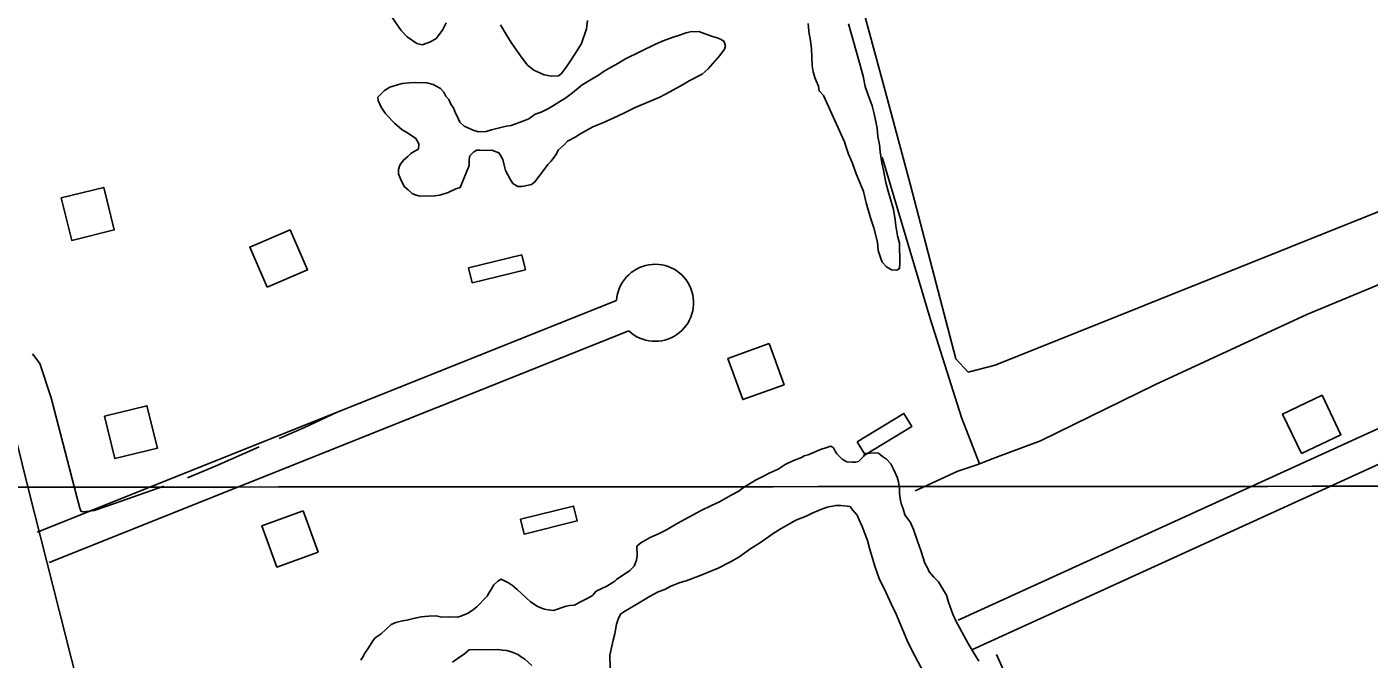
# Model space of a CAD drawing. Extents: x 3297753 to 3335611, y 652252 to 677623.
# Drawn here: x 3302658 to 3303884, y 672628 to 673205 of the extents above; entities that cross this region are included whole.
import ezdxf

# ---------------------------------------------------------------- set-up
doc = ezdxf.new("R2010")
doc.units = 0
for name, color, linetype in [('V-BLDG-OTLN', 7, 'Continuous'), ('V-DTCH-CNTR', 7, 'Continuous'), ('V-GRID-MAJR', 7, 'Continuous'), ('V-ROAD-CNTR', 7, 'Continuous'), ('V-SITE-VEGE', 7, 'Continuous'), ('V-TOPO-SHOR', 7, 'Continuous')]:
    doc.layers.add(name, color=color, linetype=linetype)

msp = doc.modelspace()

# ---------------------------------------------------------------- linework, layer by layer
at = {"layer": 'V-BLDG-OTLN'}
for points in [[(3302689.6, 673049), (3302699.2, 673010.1), (3302738, 673019.7), (3302728.5, 673058.5)], [(3302877.7, 672967.3), (3302914.5, 672983.1), (3302898.6, 673019.8), (3302861.9, 673004)], [(3303113.6, 672983.2), (3303065, 672971.4), (3303061.7, 672985), (3303110.3, 672996.8)], [(3303336.2, 672915.9), (3303298.6, 672902.3), (3303312.2, 672864.7), (3303349.9, 672878.3)], [(3303822.5, 672815.3), (3303858.6, 672832.5), (3303841.4, 672868.6), (3303805.3, 672851.4)], [(3302729.1, 672849.5), (3302738.6, 672810.7), (3302777.5, 672820.2), (3302767.9, 672859.1)], [(3303416.8, 672826.1), (3303459.4, 672852.1), (3303466.7, 672840.1), (3303424, 672814.1)], [(3302910.5, 672763), (3302872.9, 672749.4), (3302886.6, 672711.7), (3302924.2, 672725.4)], [(3303109.1, 672755.3), (3303157.6, 672767.4), (3303161, 672753.8), (3303112.5, 672741.8)]]:
    msp.add_lwpolyline(points, close=True, dxfattribs=at)
at = {"layer": 'V-DTCH-CNTR'}
for points in [[(3303465.5, 673060.6), (3303442.2, 673146.6), (3303409.1, 673269.5), (3303368.2, 673408.4), (3303367.6, 673419), (3303369.7, 673431.1), (3303375.6, 673441.4), (3303428.3, 673467.8), (3303555.6, 673514.1), (3303760.1, 673589.5), (3303800.3, 673604.7), (3303812.4, 673607.3), (3303823.1, 673605.5), (3303832.8, 673600.5), (3303842.8, 673584.8), (3303884.5, 673502.9), (3303929.1, 673401.8)], [(3303949.7, 673059), (3303542.7, 672896), (3303518.2, 672889.8), (3303506.9, 672901.8), (3303465.5, 673060.6)]]:
    msp.add_lwpolyline(points, dxfattribs=at)
at = {"layer": 'V-GRID-MAJR'}
msp.add_spline([(3301861.4, 672784.2), (3307118.4, 672787.6), (3312375.4, 672791.8), (3317632.5, 672796.8), (3322889.5, 672802.5), (3328146.5, 672809), (3333403.5, 672816.3)], degree=3, dxfattribs=at)
at = {"layer": 'V-ROAD-CNTR'}
for points in [[(3303107, 671007.8), (3302817.6, 672159), (3302659.4, 672783.7), (3302407.6, 673804.4), (3302220.1, 674556.3), (3302197.1, 674662.2)], [(3304436.8, 673080.5), (3304388.3, 673064.3), (3303509.1, 672663.3)], [(3304376.6, 673026), (3303521.6, 672636)], [(3302667.5, 672743.6), (3303197, 672955.2)], [(3302678.7, 672715.8), (3303208.1, 672927.4)]]:
    msp.add_lwpolyline(points, dxfattribs=at)
msp.add_arc((3303232.1, 672953.1), 35.2, 226.9997, 176.5705, dxfattribs=at)
at = {"layer": 'V-SITE-VEGE'}
for points in [[(3303041.3, 673209), (3303038, 673202.3), (3303032, 673194.6), (3303026.8, 673191.4), (3303019.4, 673188.9), (3303014.5, 673190.1), (3303005.5, 673196), (3303000.1, 673202), (3302991.3, 673214.6)], [(3303170.5, 673211), (3303169.4, 673203.5), (3303164.9, 673190.1), (3303159.5, 673181.2), (3303153.1, 673171.3), (3303149.3, 673166.3), (3303146.3, 673162.2), (3303143.8, 673160.4), (3303137.6, 673160.2), (3303130.9, 673161.4), (3303121.5, 673165.5), (3303115.7, 673170.2), (3303109.7, 673177.9), (3303100.5, 673190.9), (3303096.8, 673197.4), (3303090.8, 673206.9)], [(3303453.7, 673014.3), (3303455.3, 673007.7), (3303455.8, 672989.7), (3303455.5, 672984.4), (3303452.9, 672983), (3303448, 672983.3), (3303443.5, 672985.8), (3303439.5, 672990.1), (3303438.5, 672993.6), (3303436, 673001), (3303435.4, 673008.5), (3303431.9, 673021.6), (3303429, 673030.8), (3303425.1, 673044.3), (3303422.5, 673054.8), (3303419.2, 673063.1), (3303415.9, 673071), (3303412.1, 673081.4), (3303408.8, 673088.8), (3303405.8, 673098), (3303405.3, 673100.2), (3303386, 673142.4), (3303381.9, 673146.7), (3303381.3, 673151.1), (3303379.4, 673155.9), (3303378, 673158.9), (3303376.5, 673164.2), (3303375.5, 673169.5), (3303375, 673185.3), (3303373.9, 673194.5), (3303372.9, 673198.9), (3303372.2, 673204.6), (3303372.1, 673208.2)], [(3303408.8, 673207.9), (3303411.7, 673198.3), (3303417.2, 673177.7), (3303422.1, 673160.2), (3303424.1, 673150.6), (3303426.5, 673143.6), (3303430.4, 673133.1), (3303432.4, 673125.7), (3303435, 673112.5), (3303435.6, 673105.1), (3303437.2, 673097.6), (3303437.8, 673091), (3303439.4, 673080.9), (3303440.9, 673074.3)], [(3303284.7, 673196.3), (3303288.7, 673195.1), (3303291.8, 673193.9), (3303295, 673192.2), (3303296.4, 673188.3), (3303295.6, 673184.7), (3303291.4, 673178.9), (3303280.7, 673166.7), (3303275.1, 673162.1), (3303263.4, 673156), (3303257.3, 673152.3), (3303245.6, 673145.8), (3303236.5, 673141.1), (3303213.9, 673131.6), (3303204.7, 673126.9), (3303197.8, 673123.6), (3303184.3, 673117.5), (3303175.1, 673113.7), (3303169.9, 673110.9), (3303163.4, 673107.2), (3303159.1, 673104.4), (3303152.1, 673100.7), (3303149.1, 673097.5), (3303144, 673092.9), (3303141.5, 673088.4), (3303137.2, 673082.6), (3303134.2, 673079.4), (3303130, 673073.6), (3303127, 673069.9), (3303122.3, 673063.6), (3303119.3, 673061.3), (3303110.6, 673059.3), (3303106.6, 673059.2), (3303102.1, 673062.1), (3303099.8, 673066), (3303095.6, 673073.9), (3303094.1, 673078.7), (3303093.1, 673083.9), (3303090.7, 673088.3), (3303089.4, 673090), (3303083.1, 673092.5), (3303078.7, 673092.3), (3303072.1, 673092.6), (3303069.4, 673092.5), (3303066.4, 673091.1), (3303063, 673087.5), (3303062.2, 673084.3), (3303062.4, 673078.6), (3303054.1, 673058.5), (3303050.2, 673057.1), (3303043.2, 673053.8), (3303035.4, 673051.3), (3303031, 673050.8), (3303018.2, 673050.4), (3303016, 673050.8), (3303012.9, 673051.6), (3303010.2, 673052.8), (3303006.6, 673056.2), (3303002.9, 673059.2), (3302999.6, 673066.2), (3302997.7, 673071), (3302997.6, 673074.9), (3302998.8, 673078.9), (3303002.2, 673083.5), (3303006.1, 673086.7), (3303009.1, 673089.4), (3303013.4, 673092.2), (3303016, 673093.6), (3303016.3, 673098.4), (3303013.6, 673103.2), (3303005.9, 673108.3), (3303001, 673111.2), (3302994.2, 673117.2), (3302991.9, 673119.3), (3302985.5, 673126.2), (3302981.8, 673131.8), (3302979, 673137.9), (3302978.9, 673141), (3302984.9, 673146.9), (3302989.7, 673150.1), (3302996.7, 673152.1), (3303001, 673153.5), (3303007.6, 673154.2), (3303013.4, 673154.4), (3303023.5, 673154.2), (3303029.3, 673152.6), (3303036, 673148.8), (3303039.2, 673145.4), (3303041.1, 673141.9), (3303043.8, 673138.9), (3303045.7, 673134.1), (3303048, 673131.1), (3303049.9, 673126.3), (3303051.3, 673123.7), (3303053.7, 673118.1), (3303057.8, 673114.6), (3303065.8, 673110.9), (3303070.7, 673109.3), (3303077.8, 673109.5), (3303082.6, 673111), (3303096.1, 673114.5)], [(3303096.1, 673114.5), (3303100.5, 673115), (3303113.6, 673119.8), (3303116.7, 673121.2), (3303122.7, 673125.4), (3303128, 673127.3), (3303135.4, 673131), (3303150.5, 673140.3), (3303156.6, 673144.9), (3303165.6, 673152.2), (3303171.7, 673155.9), (3303180.3, 673161), (3303185.5, 673164.7), (3303192, 673168.5), (3303198.1, 673171.7), (3303205, 673175.9), (3303232.4, 673189.5), (3303239.4, 673192.3), (3303248.6, 673195.7), (3303253.4, 673197.2), (3303260.4, 673199.6), (3303264.3, 673200.6), (3303272.2, 673200.8), (3303277.1, 673199.2), (3303284.7, 673196.3)], [(3303440.9, 673074.3), (3303443, 673062.9), (3303445, 673055.1), (3303448, 673044.6), (3303449.9, 673038.4), (3303451.5, 673028.8), (3303452.1, 673023.5), (3303453.7, 673014.3)], [(3303215, 672717.9), (3303215.8, 672722.3), (3303215.5, 672730.7), (3303219, 672733.9), (3303227.7, 672738.6), (3303235.1, 672741.9), (3303242.4, 672745.6), (3303252.4, 672751.6), (3303273.7, 672762.9), (3303283.7, 672768), (3303291.1, 672771.3), (3303301.5, 672777.4), (3303308, 672780.6), (3303313.6, 672784.8), (3303324, 672791.2), (3303331.9, 672795), (3303336.2, 672797.3), (3303344.5, 672801.1), (3303351, 672805.3), (3303357.9, 672808.6), (3303365.8, 672811.9), (3303368.4, 672813.3), (3303371.9, 672814.3), (3303383.2, 672819), (3303388.9, 672821), (3303392.8, 672822), (3303395.1, 672820.7), (3303396.5, 672817.6), (3303398.3, 672815.1), (3303402.9, 672810.3), (3303407.3, 672807.8), (3303412.2, 672807.5), (3303415.3, 672807.6), (3303417.9, 672808.1), (3303422.6, 672812.7), (3303423.9, 672815.4), (3303433.1, 672816.1), (3303436.2, 672815.7), (3303439.8, 672812.8), (3303443.4, 672810.2), (3303447.5, 672805.9), (3303449.9, 672801.1), (3303453.2, 672793.7), (3303454.6, 672789.4), (3303455.3, 672783.2), (3303455.4, 672779.2), (3303456, 672774), (3303457, 672769.6), (3303458.9, 672764.8), (3303460.4, 672759.5), (3303463.6, 672754.8), (3303465, 672753.1), (3303468.3, 672746.1), (3303471.7, 672735.2), (3303475, 672726.9), (3303478.4, 672715.1), (3303481.2, 672710.3), (3303482.6, 672707.3), (3303486.8, 672702.5), (3303490.9, 672698.3), (3303498.3, 672686.1), (3303500.2, 672679.6), (3303504.1, 672668.6)], [(3303480.2, 672610.6), (3303466.7, 672635.8), (3303462.4, 672644.5), (3303452.5, 672668.5), (3303447.8, 672678), (3303441.6, 672691.5), (3303437, 672700.2), (3303433.1, 672711.5), (3303428.2, 672727.7), (3303426.2, 672736), (3303421.4, 672748.7), (3303418.6, 672754.8), (3303416.7, 672759.1), (3303412.6, 672763.9), (3303410.3, 672766.9), (3303401.9, 672768), (3303397.1, 672767.8), (3303389.2, 672766.3), (3303383.5, 672764.3), (3303375.6, 672761), (3303370, 672758.2), (3303360.8, 672754.4), (3303354.8, 672751.1), (3303347.4, 672746.9), (3303340, 672742.3), (3303328.4, 672734), (3303319.7, 672728.5), (3303308.5, 672720.7), (3303301.1, 672716.5), (3303289.8, 672710.8), (3303274.1, 672704.2), (3303260.6, 672699), (3303254.9, 672697.5), (3303246.6, 672694.1), (3303241, 672691.3), (3303234.9, 672688.9), (3303227.5, 672685.2), (3303218.4, 672679.6), (3303203.6, 672670.8), (3303200.6, 672668.5), (3303198.5, 672664), (3303196.9, 672659.6), (3303195.4, 672650.7), (3303193.8, 672644.9), (3303190.7, 672631.2), (3303191.4, 672608.3)], [(3302963.2, 672626.7), (3302965.8, 672630.7), (3302967, 672632.9), (3302970.4, 672637.9), (3302974.2, 672644.2), (3302976.3, 672646.9), (3302981.9, 672650.6), (3302990.9, 672659.2), (3302995.3, 672661.1), (3303001.4, 672662.6), (3303005.4, 672663.2), (3303011.5, 672664.7), (3303018.5, 672666.2), (3303025.1, 672666.9), (3303032.2, 672667.1), (3303037.1, 672665.9), (3303043.2, 672666.1), (3303051.6, 672665.9), (3303053.8, 672666.4), (3303060.8, 672669.2), (3303065.1, 672672), (3303069.4, 672675.2), (3303078.8, 672685.2), (3303080.1, 672687.9), (3303082.6, 672691.9), (3303084.7, 672695.5), (3303088.6, 672698.7), (3303091.6, 672700.6), (3303098.3, 672697.3), (3303101.9, 672694.7), (3303106, 672691.3), (3303118.2, 672679.8), (3303124.5, 672676), (3303127.7, 672674.3), (3303131.2, 672673.1), (3303134.3, 672672.7), (3303139.2, 672672), (3303151, 672675.9), (3303154.1, 672676.4), (3303158.5, 672677), (3303162.8, 672679.3), (3303170.6, 672683.1), (3303175, 672685.8), (3303178.4, 672689.5), (3303187.9, 672694.2), (3303195.3, 672698.8), (3303197, 672700.2), (3303209.1, 672708.5), (3303213, 672712.5), (3303215, 672717.9)], [(3303504.1, 672668.6), (3303506.9, 672662.6), (3303518.1, 672641.7), (3303524.6, 672631.3), (3303527.8, 672625.7)], [(3303119.5, 672621.6), (3303113.2, 672627.6), (3303109.1, 672630.1), (3303107.3, 672631.4), (3303104.6, 672632.6), (3303101.5, 672633.8), (3303096.6, 672635.5), (3303092.6, 672635.8), (3303088.6, 672636.5), (3303074.1, 672636.1), (3303066.1, 672636.3), (3303062.2, 672636.2), (3303057.9, 672632.5), (3303051.4, 672627.9), (3303047.1, 672624.7)]]:
    msp.add_lwpolyline(points, dxfattribs=at)
at = {"layer": 'V-TOPO-SHOR'}
for points in [[(3303439.5, 673086.1), (3303483.3, 672938.7), (3303512.1, 672848.3), (3303528.5, 672806)], [(3303469.8, 672781.4), (3303508.7, 672799.4), (3303526.1, 672805.1), (3303528.5, 672806), (3303542.4, 672811.4), (3303584.1, 672827), (3303689.4, 672878.6), (3303827.6, 672942.4), (3303922.9, 672981.9), (3303969.3, 673004.3), (3304023.1, 673033.3)], [(3302783.3, 672785.7), (3302738.4, 672769.6), (3302719.7, 672763.2), (3302709.5, 672762.2), (3302707.7, 672762.5), (3302706.6, 672765.6), (3302703.9, 672775.8), (3302680.3, 672866.4), (3302670.1, 672897.7), (3302663.3, 672906.5)], [(3302941.6, 672853.2), (3302911.8, 672839.3), (3302888.8, 672829)], [(3302870.5, 672821.6), (3302831.1, 672804.3), (3302805, 672793.2)], [(3303544, 672631.7), (3303611.3, 672481.2), (3303650.7, 672400.7), (3303657.3, 672398.8), (3303660, 672399.9), (3303795.4, 672467.1), (3303959.4, 672551.9), (3304091.7, 672620.4), (3304168.2, 672657.3), (3304193.8, 672672.2), (3304288.8, 672735.1), (3304341.9, 672773.7), (3304368.5, 672791.7), (3304382.3, 672801), (3304388.1, 672804.6)]]:
    msp.add_lwpolyline(points, dxfattribs=at)

doc.saveas('drawing.dxf')
